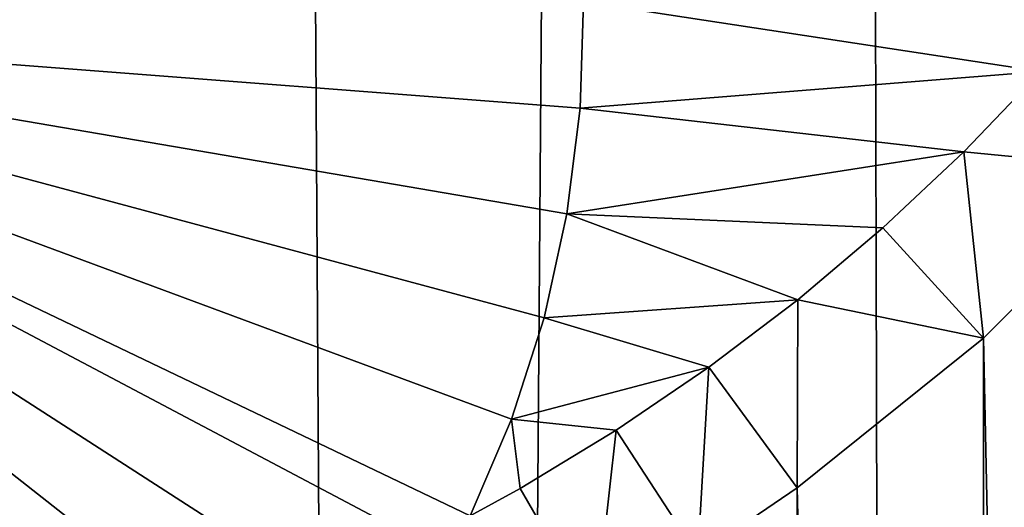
# Model space of a CAD drawing. Header units: metres. Extents: x -24 to 72, y -247 to 22.
# Tile 324 of 573: x 1.099 to 2.949, y -166.702 to -165.787. Entities that reach past the tile are written whole.
import ezdxf

# ---------------------------------------------------------------- set-up
doc = ezdxf.new("R2010")
doc.units = ezdxf.units.M
doc.layers.add('solid_509589_MEDIA_SW0001', color=7, linetype='CONTINUOUS')

msp = doc.modelspace()

# ---------------------------------------------------------------- linework, layer by layer
at = {"layer": 'solid_509589_MEDIA_SW0001'}
for points in [[(0.000003, -195.803818, 277.928741), (0.000003, -103.316154, 276.314362), (1.273439, -103.115448, 276.353088)], [(0.000004, -196.487045, 277.940674), (0.000003, -195.803818, 277.928741), (1.273439, -103.115448, 276.353088)], [(0.915195, -196.506195, 277.96286), (0.000004, -196.487045, 277.940674), (1.273439, -103.115448, 276.353088)], [(1.84221, -196.565338, 278.030243), (0.915195, -196.506195, 277.96286), (1.273439, -103.115448, 276.353088)], [(1.84221, -196.565338, 278.030243), (1.273439, -103.115448, 276.353088), (2.561803, -103.113213, 276.48111)], [(2.779046, -196.665558, 278.144073), (1.84221, -196.565338, 278.030243), (2.561803, -103.113213, 276.48111)], [(2.779046, -196.665558, 278.144073), (2.561803, -103.113213, 276.48111), (3.857469, -103.109459, 276.696259)], [(3.724629, -196.808136, 278.305695), (2.779046, -196.665558, 278.144073), (3.857469, -103.109459, 276.696259)], [(2.158344, -165.753128, 308.827332), (3.01792, -165.884018, 308.768097), (3.153964, -165.726715, 308.764862)], [(2.158344, -165.753128, 308.827332), (0.029713, -165.787231, 308.881927), (0.000511, -165.787292, 308.881958)], [(2.152026, -165.952744, 308.818726), (2.158344, -165.753128, 308.827332), (0.000511, -165.787292, 308.881958)], [(2.158344, -165.753128, 308.827332), (0.058645, -165.787064, 308.881927), (0.029713, -165.787231, 308.881927)], [(2.158344, -165.753128, 308.827332), (0.087309, -165.786774, 308.881866), (0.058645, -165.787064, 308.881927)], [(2.158344, -165.753128, 308.827332), (0.115703, -165.786377, 308.881805), (0.087309, -165.786774, 308.881866)], [(2.152026, -165.952744, 308.818726), (3.01792, -165.884018, 308.768097), (2.158344, -165.753128, 308.827332)], [(0.000511, -165.787292, 308.881958), (1.057535, -167.067719, 308.793488), (1.160714, -167.039169, 308.792847)], [(0.000511, -165.787292, 308.881958), (1.160714, -167.039169, 308.792847), (1.262919, -167.007675, 308.792145)], [(0.000511, -165.787292, 308.881958), (1.262919, -167.007675, 308.792145), (1.364021, -166.973648, 308.791412)], [(0.000511, -165.787292, 308.881958), (1.364021, -166.973648, 308.791412), (1.464188, -166.937347, 308.790588)], [(0.000511, -165.787292, 308.881958), (1.464188, -166.937347, 308.790588), (1.660937, -166.856552, 308.788818)], [(0.000511, -165.787292, 308.881958), (1.660937, -166.856552, 308.788818), (1.852709, -166.766281, 308.786835)], [(0.000511, -165.787292, 308.881958), (1.852709, -166.766281, 308.786835), (1.945282, -166.718048, 308.785797)], [(2.023314, -166.536194, 308.793579), (0.000511, -165.787292, 308.881958), (1.945282, -166.718048, 308.785797)], [(2.127248, -166.150925, 308.810181), (2.152026, -165.952744, 308.818726), (0.000511, -165.787292, 308.881958)], [(2.08422, -166.345963, 308.801758), (2.127248, -166.150925, 308.810181), (0.000511, -165.787292, 308.881958)], [(2.023314, -166.536194, 308.793579), (2.08422, -166.345963, 308.801758), (0.000511, -165.787292, 308.881958)], [(2.152026, -165.952744, 308.818726), (2.873394, -166.034302, 308.77121), (3.01792, -165.884018, 308.768097)], [(3.01792, -165.884018, 308.768097), (2.873394, -166.034302, 308.77121), (3.227247, -166.06926, 308.757538)], [(2.127248, -166.150925, 308.810181), (2.873394, -166.034302, 308.77121), (2.152026, -165.952744, 308.818726)], [(2.127248, -166.150925, 308.810181), (2.720908, -166.177063, 308.7742), (2.873394, -166.034302, 308.77121)], [(2.873394, -166.034302, 308.77121), (2.720908, -166.177063, 308.7742), (2.909762, -166.384232, 308.764099)], [(2.873394, -166.034302, 308.77121), (2.909762, -166.384232, 308.764099), (3.227247, -166.06926, 308.757538)], [(3.227247, -166.06926, 308.757538), (2.909762, -166.384232, 308.764099), (3.227311, -181.547531, 309.02771)], [(2.08422, -166.345963, 308.801758), (2.560886, -166.312149, 308.777039), (2.127248, -166.150925, 308.810181)], [(2.127248, -166.150925, 308.810181), (2.560886, -166.312149, 308.777039), (2.720908, -166.177063, 308.7742)], [(2.720908, -166.177063, 308.7742), (2.560886, -166.312149, 308.777039), (2.909762, -166.384232, 308.764099)], [(2.08422, -166.345963, 308.801758), (2.393637, -166.438828, 308.779755), (2.560886, -166.312149, 308.777039)], [(2.560886, -166.312149, 308.777039), (2.393637, -166.438828, 308.779755), (2.559623, -166.665497, 308.77005)], [(2.560886, -166.312149, 308.777039), (2.559623, -166.665497, 308.77005), (2.909762, -166.384232, 308.764099)], [(2.023314, -166.536194, 308.793579), (2.393637, -166.438828, 308.779755), (2.08422, -166.345963, 308.801758)], [(2.909762, -166.384232, 308.764099), (2.559623, -166.665497, 308.77005), (2.909706, -181.232437, 309.023285)], [(2.909762, -166.384232, 308.764099), (2.909706, -181.232437, 309.023285), (3.227311, -181.547531, 309.02771)], [(2.023314, -166.536194, 308.793579), (2.219526, -166.5569, 308.782288), (2.393637, -166.438828, 308.779755)], [(2.393637, -166.438828, 308.779755), (2.219526, -166.5569, 308.782288), (2.373194, -166.792603, 308.772797)], [(2.393637, -166.438828, 308.779755), (2.373194, -166.792603, 308.772797), (2.559623, -166.665497, 308.77005)], [(2.023314, -166.536194, 308.793579), (1.945282, -166.718048, 308.785797), (2.039079, -166.666336, 308.784637)], [(2.023314, -166.536194, 308.793579), (2.039079, -166.666336, 308.784637), (2.219526, -166.5569, 308.782288)], [(2.219526, -166.5569, 308.782288), (2.039079, -166.666336, 308.784637), (2.179969, -166.910065, 308.77533)], [(2.219526, -166.5569, 308.782288), (2.179969, -166.910065, 308.77533), (2.373194, -166.792603, 308.772797)], [(2.039079, -166.666336, 308.784637), (1.945282, -166.718048, 308.785797), (2.179969, -166.910065, 308.77533)], [(2.559623, -166.665497, 308.77005), (2.373194, -166.792603, 308.772797), (2.559412, -180.950958, 309.019409)], [(2.559623, -166.665497, 308.77005), (2.559412, -180.950958, 309.019409), (2.909706, -181.232437, 309.023285)]]:
    msp.add_3dface(points, dxfattribs=at)

doc.saveas('drawing.dxf')
